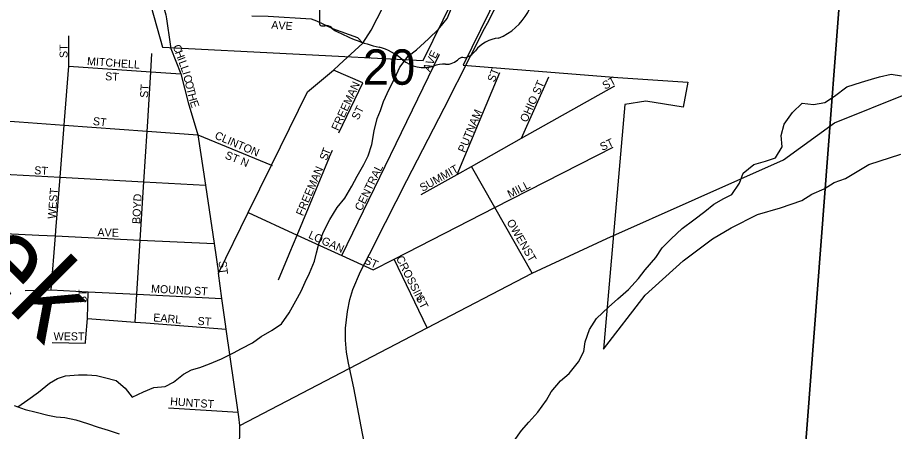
# Model space of a CAD drawing. Extents: x 1715311 to 2083412, y 146837 to 553079.
# Drawn here: x 1927830 to 1933310, y 384841 to 387427 of the extents above; entities that cross this region are included whole.
import ezdxf

# ---------------------------------------------------------------- set-up
doc = ezdxf.new("R2010")
doc.units = 0
for name, color, linetype in [('GM_X_City_Street', 7, 'Continuous'), ('GM_X_City_Street_Text', 7, 'Continuous'), ('GM_X_Corporation', 7, 'Continuous'), ('GM_X_County_Road', 7, 'Continuous'), ('GM_X_Major_River', 7, 'Continuous'), ('GM_X_Major_River_Text', 7, 'Continuous'), ('GM_X_Minor_River', 7, 'Continuous'), ('GM_X_Rail_Line', 7, 'Continuous'), ('GM_X_Section', 7, 'Continuous'), ('GM_X_Section_Text', 7, 'Continuous'), ('GM_X_State_Route', 7, 'Continuous'), ('GM_X_State_Shield', 7, 'Continuous'), ('GM_X_Township_Subdivision', 7, 'Continuous'), ('GM_X_Township_Subdivision_Text', 7, 'Continuous')]:
    doc.layers.add(name, color=color, linetype=linetype)

msp = doc.modelspace()

# ---------------------------------------------------------------- linework, layer by layer
at = {"layer": 'GM_X_City_Street'}
for points in [[(1928150.8, 387153.3), (1928150.8, 387154), (1928150, 387312.5)], [(1928784.7, 387260.2), (1928788.6, 387234.3), (1928850.3, 387075.5), (1928895.9, 386895.7), (1928957.3, 386693.1), (1929003.8, 386379.9), (1929058, 386014.5), (1929085.3, 385829)], [(1928641.3, 386744.6), (1928663, 387088), (1928670.2, 387202.4)], [(1929857.1, 385940.2), (1930467.1, 387197.4)], [(1928124.1, 386782.9), (1928124.2, 386783.5), (1928150.9, 387122.2), (1928150.8, 387153.3)], [(1928150.9, 387122.2), (1928663, 387088), (1928850.3, 387075.5)], [(1929838.6, 386706), (1929987.9, 387018.7), (1929804.2, 387098.9)], [(1930576.3, 386446.1), (1930843.7, 387084.1)], [(1930979.3, 386672.7), (1931150.5, 387056)], [(1930352.4, 386320.3), (1930576.3, 386446.1), (1930665.9, 386496.5), (1930979.3, 386672.7), (1931561.5, 386999.8)], [(1926611, 386863.6), (1927083.5, 386829.3), (1927840, 386774.3), (1927840, 386774.3)], [(1927840, 386774.3), (1928121.8, 386753.8), (1928639.4, 386716.2), (1928957.3, 386693.1)], [(1928069.8, 386095.2), (1928069.8, 386095.4), (1928096.1, 386428.8), (1928121.8, 386753.8), (1928124.1, 386782.9)], [(1928564, 385523.9), (1928575, 385698.5), (1928596.5, 386036.8), (1928619.5, 386400.6), (1928639.4, 386716.2), (1928641.3, 386744.6), (1928641.3, 386744.6)], [(1928957.3, 386693.1), (1929417.5, 386504.6), (1929421.1, 386503.2)], [(1929779.7, 386554.3), (1929780.3, 386555.8), (1929798.1, 386598.5)], [(1930051.7, 385851.2), (1930183.1, 385917.6), (1930812.5, 386239.3), (1931551.5, 386616.9)], [(1929527.1, 385947.7), (1929531.3, 385957.9), (1929577.2, 386068.2), (1929779.7, 386554.3)], [(1931045.4, 385830.6), (1930812.5, 386239.3), (1930665.9, 386496.5)], [(1927555.8, 386457.9), (1927555.8, 386457.9), (1928096.1, 386428.8), (1928619.5, 386400.6), (1929003.8, 386379.9)], [(1929271.6, 386207.9), (1929577.2, 386068.2), (1929857.1, 385940.2), (1930051.7, 385851.2)], [(1927023.4, 386112.8), (1927962.4, 386067.4), (1927962.4, 386067.4)], [(1928040.6, 385724.9), (1928067.2, 386062.4), (1928069.8, 386095.2)], [(1927962.4, 386067.4), (1928067.2, 386062.4), (1928596.5, 386036.8), (1929058, 386014.5)], [(1929460.2, 385787.1), (1929527.1, 385947.7)], [(1930389.9, 385488.8), (1930183.1, 385917.6)], [(1927878.2, 385720.9), (1928040.6, 385724.9), (1928271.6, 385713.5), (1928575, 385698.5), (1929107.5, 385672.2)], [(1928257.7, 385425.5), (1928267.1, 385546.5), (1928271.6, 385713.5)], [(1928267.1, 385546.5), (1928564, 385523.9), (1928632.4, 385518.7)], [(1928632.4, 385518.7), (1928632.6, 385518.7), (1929134.5, 385480.4)], [(1928046.7, 385397.6), (1928255.1, 385391.5), (1928255.5, 385396.6), (1928257.7, 385425.5)], [(1928772.4, 384989.2), (1929207.8, 384961.1)]]:
    msp.add_lwpolyline(points, dxfattribs=at)
at = {"layer": 'GM_X_Corporation'}
for points in [[(1928609, 387695.5), (1928734.8, 387241.3), (1930365.6, 387159), (1931112.7, 388681.6)], [(1931325.7, 388577.8), (1930615, 387129.2), (1931581.6, 387053.2), (1932018.4, 387022.3), (1931988.4, 386867.9), (1931755, 386905.2), (1931624.6, 386884.3), (1931490.8, 385354.3), (1931751, 385693.1), (1931989.6, 385907.6), (1932172.1, 386044.5), (1932289.9, 386112.9), (1932453.4, 386196.5), (1932597.2, 386237.3), (1932731.4, 386283.1), (1932792.4, 386323.4), (1932870.2, 386356), (1932932.9, 386396.1), (1933003, 386421), (1933148.6, 386507.8), (1933349.3, 386573)]]:
    msp.add_lwpolyline(points, dxfattribs=at)
at = {"layer": 'GM_X_County_Road'}
for points in [[(1928017.5, 389116.5), (1928099.7, 388992), (1928234.4, 388793.3), (1928385.6, 388503.9), (1928530.5, 388164.7), (1928603.3, 387963.4), (1928620.6, 387904.8), (1928686.1, 387694), (1928757, 387443.7), (1928760.8, 387418.3)], [(1928760.8, 387418.3), (1928784.7, 387260.2)]]:
    msp.add_lwpolyline(points, dxfattribs=at)
at = {"layer": 'GM_X_Major_River'}
msp.add_lwpolyline([(1927810, 385002.6), (1927877.8, 384978), (1927945.7, 384961.5), (1928019.6, 384942.9), (1928071.6, 384932.5), (1928125.6, 384928.1), (1928193.5, 384913.6), (1928267.4, 384891), (1928333.2, 384868.5), (1928397.1, 384848), (1928465, 384825.5)], dxfattribs=at)
at = {"layer": 'GM_X_Minor_River'}
for points in [[(1927831.9, 384994.6), (1927893.8, 385038.1), (1927962, 385085.7), (1928030.4, 385143.3), (1928080.5, 385171), (1928130.6, 385188.7), (1928210.5, 385194.2), (1928264.5, 385193.8), (1928322.4, 385191.4), (1928374.2, 385177.1), (1928446, 385158.6), (1928501.7, 385112.2), (1928547.2, 385055.8), (1928617.4, 385087.4), (1928681.5, 385115), (1928751.5, 385122.5), (1928805.6, 385148.2), (1928867.9, 385197.8), (1928918, 385225.5), (1928968.1, 385241.2), (1929030.1, 385262.8), (1929104.3, 385294.3), (1929178.5, 385331.9), (1929228.6, 385359.5), (1929298.8, 385395.1), (1929353, 385434.8), (1929421.2, 385474.4), (1929479.4, 385514), (1929527.8, 385581.8), (1929568.3, 385657.5), (1929602.7, 385717.4), (1929627, 385773.2), (1929655.4, 385829.1), (1929685.9, 385905), (1929698.2, 385956.9), (1929712.6, 386012.9), (1929741.1, 386088.7), (1929781.5, 386164.5), (1929828, 386240.3), (1929874.4, 386298), (1929918.8, 386373.8), (1929953.2, 386435.6), (1929993.7, 386509.4), (1930020, 386563.3), (1930044.5, 386633.2), (1930059, 386719.1), (1930077.5, 386795.1), (1930097.9, 386847), (1930116.2, 386902.9), (1930152.7, 386978.7), (1930187.2, 387048.5), (1930219.6, 387116.4), (1930270, 387186.1), (1930322.2, 387225.8), (1930398.6, 387293.3), (1930461, 387355), (1930515.4, 387420.7), (1930541.8, 387484.5)], [(1933010.9, 386994), (1933103.4, 387023.4), (1933165.4, 387041.2), (1933215.5, 387057), (1933289.4, 387072.8), (1933353.4, 387062.6)], [(1930932.9, 384781.7), (1930979.3, 384847.5), (1931025.6, 384899.2), (1931082, 384960.9), (1931134.4, 385036.6), (1931164.8, 385088.4), (1931223.2, 385158.1), (1931277.4, 385203.8), (1931335.9, 385275.4), (1931368.3, 385341.3), (1931376.7, 385401.3), (1931403.2, 385477.2), (1931447.6, 385546.9), (1931522, 385616.5), (1931580.3, 385670.1), (1931648.6, 385727.7), (1931711, 385797.4), (1931751.4, 385851.1), (1931817.8, 385926.8), (1931858.2, 385988.5), (1931914.5, 386044.2), (1931982.9, 386107.8), (1932055.2, 386163.4), (1932125.5, 386215), (1932181.7, 386260.6), (1932243.9, 386296.2), (1932294, 386321.9), (1932340.5, 386391.7), (1932364.9, 386455.5), (1932431.2, 386509.1), (1932503.2, 386528.7), (1932565.3, 386550.3), (1932607.7, 386618.1), (1932602.2, 386690.1), (1932620.7, 386760.1), (1932673.1, 386833.8), (1932733.5, 386891.4), (1932803.3, 386883), (1932873.4, 386896.5), (1932935.6, 386936.1), (1933010.9, 386994)]]:
    msp.add_lwpolyline(points, dxfattribs=at)
at = {"layer": 'GM_X_Rail_Line'}
for points in [[(1930765.6, 387392.3), (1931174.1, 388190.1), (1931555.1, 388937.7), (1931922.8, 389657.1), (1932251.4, 390300), (1932406.9, 390604.9), (1932844.1, 391456.6)], [(1929880.2, 385487), (1929891.7, 385590.6), (1929906.6, 385665.6), (1929925.9, 385727.4), (1929973.3, 385840.9), (1930028.5, 385949.5), (1930129.9, 386146.4), (1930262.8, 386408.2), (1930494.9, 386861.4), (1930660.3, 387185), (1930747.8, 387357.3)], [(1930747.8, 387357.3), (1930765.6, 387392.3)], [(1930169.4, 383917.3), (1930051.6, 384499.6), (1929986, 384828.7), (1929930.9, 385112.6), (1929897.3, 385268.1), (1929885.7, 385337), (1929880.2, 385410.3), (1929880.2, 385487)]]:
    msp.add_lwpolyline(points, dxfattribs=at)
at = {"layer": 'GM_X_Section'}
for points in [[(1927828.2, 390090.9), (1933128.2, 389659.4), (1932723, 384338.3), (1927315.1, 384705.4)], [(1938506.5, 389105.8), (1938087, 383865.5), (1932723, 384338.3), (1933128.2, 389659.4)]]:
    msp.add_lwpolyline(points, close=True, dxfattribs=at)
at = {"layer": 'GM_X_State_Route'}
for points in [[(1931512.6, 386047.3), (1932616.7, 386538.5), (1932934.8, 386768.3), (1933846.7, 387136), (1934376.8, 387075.9), (1934479.3, 387086.6), (1934571.2, 387132.5), (1934883.2, 387403.6), (1935013.6, 387565.9), (1935258.1, 387948.6), (1936017.9, 388636.4), (1936549, 389119.8), (1936928.9, 389511.7), (1937070.3, 389614), (1937166.1, 389672.8), (1937325, 389740.3), (1937603.6, 389812.1), (1937760.3, 389844.8), (1937845.2, 389879.6), (1938289.2, 390169.2), (1938835.5, 390522)], [(1929839.7, 387131.4), (1929987.6, 387267.2), (1930039.3, 387347.7), (1930115.6, 387494.3), (1930158.9, 387570.6), (1930333.5, 387866.1)], [(1929085.3, 385829), (1929271.6, 386207.9), (1929417.5, 386504.6), (1929642.3, 386961.9), (1929804.2, 387098.9), (1929839.7, 387131.4)], [(1929219.4, 384878.5), (1930389.9, 385488.8), (1931045.4, 385830.6), (1931511.6, 386046.9), (1931512.6, 386047.3)], [(1929130, 385512.1), (1929107.5, 385672.2), (1929085.3, 385829)], [(1929212, 384931.3), (1929207.8, 384961.1), (1929134.5, 385480.4), (1929130, 385512.1)], [(1929217.7, 384721.9), (1929219.4, 384878.5), (1929212, 384931.3)]]:
    msp.add_lwpolyline(points, dxfattribs=at)
at = {"layer": 'GM_X_State_Shield'}
msp.add_line((1929716.9, 388449.4), (1929716.9, 387392.8), dxfattribs=at)
for centre, radius, start, end in [((1930695.8, 387639.4), 369.3, 292.3089, 8.9858), ((1929733, 387390.5), 16.3, 171.9584, 258.3066), ((1929735.4, 387498.6), 124.2, 267.339, 280.6039), ((1929760.8, 387331.8), 44.8, 29.7484, 93.2717), ((1930326.1, 388281.2), 1066.1, 240.4129, 257.1985), ((1930851.5, 387096.1), 202.2, 94.4031, 142.5768), ((1930008.2, 386918.1), 333.6, 47.1842, 75.836), ((1930595.3, 387290.4), 119.3, 282.8732, 323.2771), ((1930369, 387326.6), 211.7, 230.7004, 286.2918), ((1930491.3, 386961.3), 173.9, 85.6951, 111.2099), ((1930506.8, 387247.4), 112.8, 268.777, 315.5493), ((1930608.8, 387145.1), 31.8, 65.7517, 132.6484)]:
    msp.add_arc(centre, radius, start, end, dxfattribs=at)
at = {"layer": 'GM_X_Township_Subdivision'}
msp.add_lwpolyline([(1929295, 387437.9), (1929396.9, 387434.6), (1929664, 387417.9), (1929697.4, 387406.2), (1929797.6, 387357.7), (1929954.5, 387302.6), (1929987.6, 387267.2)], dxfattribs=at)

# ---------------------------------------------------------------- texts
at = {"layer": 'GM_X_City_Street_Text'}
for s, rotation, p in [('ST', 90, (1928142.8, 387173.8)), ('C', 290.1781, (1928799.1, 387247.5)), ('MITCHELL', 355.9135, (1928262.9, 387130.4)), ('H', 290.1698, (1928812.7, 387210.3)), ('I', 290.1414, (1928827.9, 387169)), ('AVE', 65.2275, (1930405.3, 387085.3)), ('L', 290.1792, (1928835.5, 387148.3)), ('L', 289.2643, (1928847.6, 387115.5)), ('ST', 356.4126, (1928376.2, 387035.7)), ('I', 286.2637, (1928859, 387082.9)), ('ST', 68.2011, (1930809.9, 387018.9)), ('C', 283.9302, (1928865, 387062.3)), ('O', 283.7712, (1928874.5, 387023.9)), ('FREEMAN', 64.9837, (1929833.3, 386715.8)), ('OHIO ST', 65.8214, (1931012.5, 386768.4)), ('ST', 28.2997, (1931500.6, 386975.3)), ('ST', 86.4262, (1928644.5, 386923.6)), ('T', 283.7438, (1928885, 386981.2)), ('H', 284.4466, (1928893.5, 386946.3)), ('E', 288.6006, (1928905.6, 386899.9)), ('ST', 63.4349, (1929958.8, 386783.1)), ('PUTNAM', 67.3074, (1930625.1, 386579)), ('ST', 352.8666, (1928298.6, 386756.3)), ('CLINTON', 336.7995, (1929057.9, 386672)), ('ST', 25.0177, (1931483.5, 386592.7)), ('ST N', 337.838, (1929122.1, 386548.4)), ('S', 70.5281, (1929762.4, 386529.7)), ('T', 68.5741, (1929774, 386562.5)), ('ST', 356.4118, (1927932.8, 386448.4)), ('FREEMAN', 66.9144, (1929613.2, 386183.1)), ('CENTRAL', 63.8382, (1929978.6, 386214.3)), ('SUMMIT', 29.358, (1930360.8, 386337.2)), ('WEST', 85.4825, (1928068.1, 386166.9)), ('MILL', 27.2992, (1930906.7, 386297.7)), ('BOYD', 87.0657, (1928596.1, 386135.9)), ('OWEN', 300.2568, (1930884, 386148.9)), ('AVE', 358.0264, (1928328.6, 386061.2)), ('LOGAN', 335.5568, (1929643.3, 386051.6)), ('ST', 299.7432, (1930989.6, 385968.5)), ('ST', 334.9823, (1929991, 385893.1)), ('CROSSIN', 296.5651, (1930193.5, 385924)), ('ST', 277.1217, (1929085.6, 385903.4)), ('MOUND', 356.7001, (1928663.2, 385709.2)), ('ST', 90, (1928261.6, 385642.6)), ('ST', 356.4262, (1928931.6, 385696)), ('ST', 296.5651, (1930316.7, 385677.6)), ('EARL', 355.2389, (1928676.6, 385528.8)), ('ST', 356.4254, (1928953.6, 385506.8)), ('WEST', 0, (1928055.4, 385410)), ('HUNT', 355.6039, (1928782.2, 385005.2)), ('ST', 356.4262, (1928971.2, 384992))]:
    msp.add_text(s, height=50, rotation=rotation, dxfattribs=at).set_placement(p)
at = {"layer": 'GM_X_Major_River_Text'}
msp.add_text('Creek', height=499.92, rotation=315.0076, dxfattribs=at).set_placement((1926735.3, 386636.7))
at = {"layer": 'GM_X_Section_Text'}
msp.add_text('20', height=221, rotation=0, dxfattribs=at).set_placement((1929987, 387006.9))
at = {"layer": 'GM_X_Township_Subdivision_Text'}
msp.add_text('AVE', height=50, rotation=356.0569, dxfattribs=at).set_placement((1929414.2, 387357))

doc.saveas('drawing.dxf')
